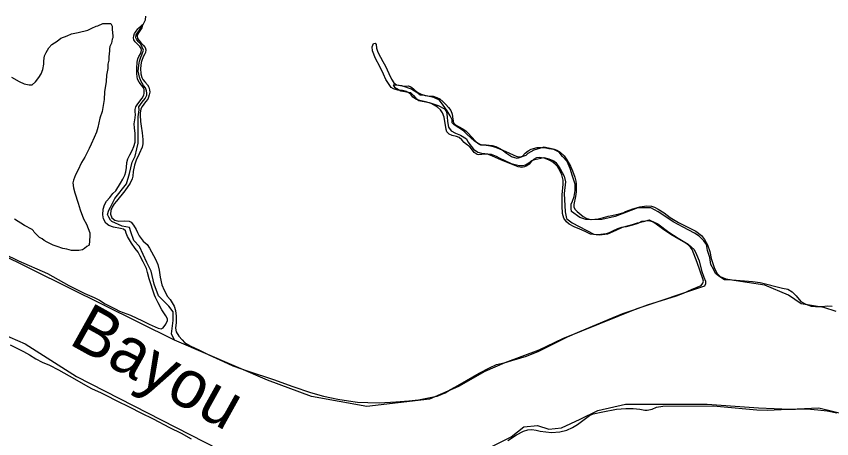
# Model space of a CAD drawing. Extents: x 3245246 to 3283090, y 806824 to 832173.
# Drawn here: x 3257179 to 3259157, y 828483 to 829509 of the extents above; entities that cross this region are included whole.
import ezdxf

# ---------------------------------------------------------------- set-up
doc = ezdxf.new("R2010")
doc.units = 0
for name, color, linetype in [('V-RIVR-IDEN', 7, 'Continuous'), ('V-SITE-VEGE', 7, 'Continuous'), ('V-TOPO-SHOR', 7, 'Continuous')]:
    doc.layers.add(name, color=color, linetype=linetype)

msp = doc.modelspace()

# ---------------------------------------------------------------- linework, layer by layer
at = {"layer": 'V-SITE-VEGE'}
for p, q in [((3257164.5, 828711.6), (3257196.8, 828695.2)), ((3257196.8, 828695.2), (3257211.6, 828686.9)), ((3257211.6, 828686.9), (3257226.5, 828676.9)), ((3257226.5, 828676.9), (3257242.1, 828668.9)), ((3257242.1, 828668.9), (3257260.2, 828661.6)), ((3257260.2, 828661.6), (3257282, 828650.6)), ((3257282, 828650.6), (3257307.6, 828635.8)), ((3257307.6, 828635.8), (3257354.6, 828609.5)), ((3257354.6, 828609.5), (3257361.4, 828605.2)), ((3257361.4, 828605.2), (3257385.3, 828594.4)), ((3257385.3, 828594.4), (3257398.3, 828588.1)), ((3257398.3, 828588.1), (3257421.9, 828575.7)), ((3257421.9, 828575.7), (3257454.4, 828559.5)), ((3257454.4, 828559.5), (3257481.7, 828546.5)), ((3258602.4, 828548.5), (3258635.1, 828554.7)), ((3258635.1, 828554.7), (3258658.2, 828556.7)), ((3258658.2, 828556.7), (3258675.5, 828556.7)), ((3258675.5, 828556.7), (3258691.6, 828554.7)), ((3258691.6, 828554.7), (3258703.6, 828552.8)), ((3258703.6, 828552.8), (3258709.6, 828552.6)), ((3258709.6, 828552.6), (3258721.4, 828555)), ((3258721.4, 828555), (3258732.6, 828560.1)), ((3258732.6, 828560.1), (3258747.5, 828562)), ((3258747.5, 828562), (3258870.4, 828562.9)), ((3258870.4, 828562.9), (3258887.3, 828561.9)), ((3258887.3, 828561.9), (3258975.4, 828553.7)), ((3258975.4, 828553.7), (3259001.3, 828552.8)), ((3259001.3, 828552.8), (3259017.5, 828553.4)), ((3259017.5, 828553.4), (3259052.1, 828555.3)), ((3259052.1, 828555.3), (3259069.6, 828555.2)), ((3259069.6, 828555.2), (3259097.2, 828556)), ((3259097.2, 828556), (3259123.7, 828553.4)), ((3259123.7, 828553.4), (3259145.9, 828550.7)), ((3259145.9, 828550.7), (3259169.4, 828545.9)), ((3257481.7, 828546.5), (3257511.6, 828531.2)), ((3257511.6, 828531.2), (3257551.1, 828510.3)), ((3258553.6, 828527.8), (3258569.8, 828539.5)), ((3258569.8, 828539.5), (3258578.7, 828543.5)), ((3258578.7, 828543.5), (3258602.4, 828548.5)), ((3257551.1, 828510.3), (3257579.2, 828496.4)), ((3258515.1, 828504.1), (3258528.9, 828510.6)), ((3258528.9, 828510.6), (3258540.7, 828518.1)), ((3258540.7, 828518.1), (3258553.6, 828527.8)), ((3257579.2, 828496.4), (3257603.7, 828483.2)), ((3258371.5, 828479), (3258392.5, 828492.5)), ((3258392.5, 828492.5), (3258409.6, 828501.6)), ((3258409.6, 828501.6), (3258419.9, 828504.5)), ((3258419.9, 828504.5), (3258429.9, 828505.6)), ((3258429.9, 828505.6), (3258440.1, 828504.3)), ((3258440.1, 828504.3), (3258450.3, 828501.6)), ((3258450.3, 828501.6), (3258477.7, 828498.4)), ((3258477.7, 828498.4), (3258498.1, 828500.2)), ((3258498.1, 828500.2), (3258515.1, 828504.1))]:
    msp.add_line(p, q, dxfattribs=at)
for points in [[(3257149.6, 828932.5), (3257184.8, 828915.3), (3257255.1, 828884.3), (3257307.1, 828855.1), (3257345.6, 828835.8), (3257368.1, 828826.6), (3257380.9, 828820), (3257395.3, 828811), (3257419.5, 828798.6), (3257429.5, 828793.1), (3257456.4, 828783.2), (3257485.5, 828769.4), (3257501.4, 828761.6), (3257523.5, 828751.4), (3257530.8, 828750.5), (3257535.3, 828752.2), (3257542.1, 828761.5), (3257546.2, 828770.1), (3257546.1, 828774.6), (3257542, 828781.6), (3257532.1, 828796.6), (3257523.2, 828813.1), (3257516.8, 828826.1), (3257514.3, 828831.7), (3257502, 828871.6), (3257497.8, 828886.9), (3257494.8, 828896.5), (3257486.8, 828912.7), (3257480.1, 828926.7), (3257474.8, 828936.8), (3257467.7, 828945.6), (3257458.8, 828958.4), (3257453.7, 828966.4), (3257449.4, 828974.2), (3257446.2, 828982.4), (3257444.1, 828988.6), (3257439.7, 828992.5), (3257432.1, 828994.1), (3257415.3, 828997), (3257403.7, 829000.8), (3257396.7, 829006.8), (3257391.1, 829017.6), (3257389.6, 829027), (3257389.7, 829040.6), (3257392.9, 829051.6), (3257398.1, 829060.3), (3257406.4, 829069.2), (3257413.7, 829078.8), (3257420.4, 829085.7), (3257431.9, 829103.8), (3257437.8, 829113.8), (3257442.4, 829123.5), (3257444.7, 829131.4), (3257446.7, 829141.8), (3257447.6, 829153.9), (3257450.2, 829163.5), (3257454.7, 829172.8), (3257460.3, 829183.3), (3257464.6, 829193.4), (3257467.3, 829203.4), (3257467.8, 829210.6), (3257467.7, 829224.6), (3257466.3, 829238.4), (3257465.5, 829248.1), (3257465.9, 829253.2), (3257467.6, 829262.7), (3257468.4, 829270.5), (3257467.7, 829276.9), (3257467.5, 829282.8), (3257469.3, 829289.2), (3257473.9, 829296.9), (3257484.5, 829310.1), (3257488.7, 829318), (3257489.8, 829323), (3257489.8, 829331), (3257488.6, 829335), (3257482.7, 829342.1), (3257477.2, 829349.1), (3257473.7, 829357), (3257471.6, 829369.3), (3257471.6, 829383.7), (3257472.4, 829398.1), (3257474.2, 829406.2), (3257476.5, 829412), (3257480.9, 829418.3), (3257482.2, 829422.7), (3257482.7, 829427.1), (3257482, 829431.3), (3257478.8, 829436.3), (3257470.6, 829444.1), (3257467.3, 829447.5), (3257464.7, 829452.5), (3257463.6, 829456.9), (3257464.3, 829461.7), (3257466.3, 829467.2), (3257468.8, 829471.1), (3257474.3, 829478.9), (3257484.7, 829488.8), (3257485, 829484.6), (3257483.9, 829481), (3257480.6, 829476.3), (3257475.9, 829468.9), (3257472.9, 829461.9), (3257473.5, 829455.7), (3257476.4, 829451.1), (3257480.9, 829446.5), (3257487.5, 829438.9), (3257491.8, 829433.6), (3257493.6, 829427.6), (3257492.9, 829421.7), (3257491.4, 829417.8), (3257487.9, 829412.5), (3257484.3, 829404.5), (3257482.2, 829396.8), (3257481, 829382.2), (3257481.2, 829370), (3257483.8, 829360.9), (3257486.4, 829355.7), (3257491.3, 829349.8), (3257497.7, 829342.8), (3257501, 829337), (3257502.7, 829330.6), (3257502.9, 829324.7), (3257501.9, 829318.4), (3257500.2, 829312.7), (3257498.3, 829307.8), (3257493.1, 829301.2), (3257484.3, 829290.2), (3257481.8, 829284.8), (3257480, 829274.4), (3257479.6, 829268.9), (3257480.4, 829253.9), (3257482, 829242.4), (3257484.9, 829226.2), (3257486.5, 829210.1), (3257486.2, 829199.5), (3257484.7, 829191.5), (3257477.2, 829175), (3257469.9, 829159.7), (3257466, 829148.1), (3257463, 829132.4), (3257462, 829120.9), (3257460.4, 829114.3), (3257455.8, 829104), (3257442.8, 829085.3), (3257422.6, 829060.4), (3257416.5, 829053.9), (3257412, 829045.9), (3257408.7, 829037.6), (3257407.7, 829028.4), (3257410.7, 829019.7), (3257418.3, 829013.8), (3257427.8, 829011.9), (3257441.2, 829012.8), (3257453.2, 829011.8), (3257458.1, 829009.4), (3257463.9, 829002.2), (3257469.8, 828991.6), (3257473.3, 828983.9), (3257477.4, 828975.9), (3257487.5, 828963.4), (3257496.8, 828955), (3257502.8, 828946.1), (3257516.9, 828919.5), (3257522.9, 828906.8), (3257526.2, 828893), (3257528.2, 828875.5), (3257532.6, 828857.4), (3257538.3, 828843.7), (3257546.5, 828828.9), (3257552.6, 828821.1), (3257562.6, 828805.2), (3257565.7, 828795), (3257567.3, 828781.3), (3257567.4, 828765.5), (3257565.9, 828751.7), (3257567.2, 828742.5), (3257573.7, 828732.2), (3257581.3, 828723.2), (3257587.6, 828716.8), (3257600.7, 828709.1), (3257623.5, 828698.2), (3257646.7, 828686.7), (3257682, 828670.9), (3257704.5, 828660.5), (3257741.6, 828647.1), (3257803.5, 828627.1), (3257850.3, 828610.2), (3257892.9, 828595.4), (3257924.8, 828586.8), (3257959.3, 828579.6), (3257985.4, 828575.5), (3258007.1, 828572.3), (3258032.1, 828570.9), (3258060.2, 828570.4), (3258099.9, 828573), (3258131.2, 828575.6), (3258155.2, 828578), (3258191.7, 828584.7), (3258200.3, 828586.9), (3258219.8, 828594.8), (3258232.6, 828602.6), (3258250.2, 828612.3), (3258271.4, 828624.8), (3258301.9, 828642.5), (3258327.3, 828655.6), (3258344.2, 828663.6), (3258362.6, 828667.7), (3258381.1, 828673.6), (3258416.6, 828684), (3258446.8, 828695.9), (3258516.8, 828730.5), (3258546.4, 828743.4), (3258627.3, 828777.3), (3258650.7, 828787.1), (3258681.8, 828798.3), (3258710.5, 828808.5), (3258780.6, 828830.7), (3258797.6, 828837), (3258817, 828845.5), (3258840.4, 828855.7), (3258845, 828860.8), (3258845.9, 828865.6), (3258845, 828871.3), (3258830.9, 828911.7), (3258818.9, 828942.6), (3258815, 828948.4), (3258810.1, 828953.3), (3258803.7, 828958.4), (3258786.7, 828968.1), (3258766.7, 828979.2), (3258750.2, 828990.3), (3258727.9, 829007.2), (3258722.6, 829010.2), (3258714.5, 829012.3), (3258705.9, 829012.1), (3258696, 829010.6), (3258686.7, 829006.3), (3258674.2, 829001.8), (3258658.6, 828997.9), (3258647.6, 828996.2), (3258637.4, 828993.3), (3258627.3, 828988.2), (3258617.2, 828983.4), (3258610.1, 828981.2), (3258597.4, 828979), (3258585.8, 828978.3), (3258572.2, 828980.5), (3258559.1, 828986.4), (3258546.1, 828992.6), (3258532.7, 828998), (3258520.1, 829004.6), (3258513.7, 829010.3), (3258507.3, 829019.1), (3258504.1, 829030.2), (3258503.3, 829048.9), (3258503.7, 829075.3), (3258505.6, 829101.8), (3258505.7, 829111.6), (3258502.8, 829124.2), (3258499.3, 829131.5), (3258492, 829144.4), (3258485.9, 829150.8), (3258478.3, 829156.7), (3258470, 829160.9), (3258459.8, 829164.6), (3258447.7, 829166.3), (3258440.8, 829165.2), (3258434, 829161.5), (3258427.6, 829154.7), (3258423.7, 829150), (3258417.9, 829145.8), (3258412, 829143.4), (3258405.7, 829142.3), (3258397, 829143.3), (3258356.7, 829159.6), (3258334.3, 829169.5), (3258324.6, 829173.4), (3258315.9, 829174.7), (3258301.4, 829173.1), (3258296.9, 829174), (3258290.3, 829178.2), (3258283.3, 829187.3), (3258279.1, 829192.3), (3258270.6, 829198.9), (3258266.1, 829203.2), (3258260.2, 829209.5), (3258253.6, 829214.6), (3258246.8, 829217.5), (3258236.4, 829219.6), (3258229.6, 829222.7), (3258224.1, 829228.7), (3258221.9, 829234.4), (3258217.2, 829264.2), (3258213.4, 829274.9), (3258208.7, 829281.9), (3258200.9, 829288.5), (3258187, 829296.9), (3258186, 829297.3), (3258174.9, 829300.7), (3258158.1, 829305), (3258150.5, 829307.2), (3258141.5, 829312.8), (3258137.2, 829318.6), (3258131.9, 829323.3), (3258125.6, 829326.5), (3258116.1, 829328.9), (3258105.2, 829329.8), (3258094.7, 829332.9), (3258089, 829336.2), (3258082.2, 829345.9), (3258076.1, 829355.7), (3258069.7, 829368.6), (3258061, 829387.4), (3258050.3, 829407.1), (3258043.1, 829425.2), (3258042.7, 829435), (3258045.9, 829443.1), (3258049.6, 829444.4), (3258052.5, 829440.5), (3258052.9, 829431.7), (3258056.4, 829421.9), (3258062.8, 829409.7), (3258068.5, 829399.8), (3258074.8, 829388.5), (3258082.8, 829370.8), (3258089.8, 829356.6), (3258094.9, 829347.9), (3258101.9, 829342.6), (3258119.9, 829340), (3258130.4, 829340.1), (3258136.4, 829338.1), (3258143.2, 829333.4), (3258147, 829329.2), (3258153.6, 829324.3), (3258161.8, 829319.9), (3258170.9, 829316.9), (3258177.2, 829316.4), (3258190.2, 829315), (3258199.6, 829312), (3258206.6, 829308.6), (3258214.2, 829302.4), (3258221.6, 829295.2), (3258227.5, 829288.1), (3258233.3, 829280.6), (3258236.8, 829271.5), (3258238, 829259.2), (3258239.9, 829250.5), (3258244.7, 829245.5), (3258262.9, 829236.2), (3258270.9, 829230.4), (3258274.6, 829226.6), (3258293.2, 829205.8), (3258298.8, 829201.1), (3258303.2, 829198.8), (3258311, 829197.1), (3258319.4, 829196.9), (3258334, 829195.6), (3258342.6, 829193.2), (3258350.4, 829189), (3258359.4, 829184.3), (3258374, 829178.1), (3258386.6, 829172.3), (3258396, 829168.2), (3258401.4, 829167.7), (3258407.4, 829169.9), (3258413.6, 829176.6), (3258420.9, 829182.4), (3258428.4, 829186.7), (3258442.8, 829190.3), (3258451.9, 829190.8), (3258463.6, 829189.6), (3258471, 829188.6), (3258483.8, 829186.8), (3258490.8, 829184), (3258498.8, 829179.5), (3258508.3, 829170.3), (3258514.6, 829161.1), (3258523.4, 829145.5), (3258528.3, 829133.9), (3258534.5, 829118.2), (3258537, 829108.5), (3258537.8, 829102), (3258537.3, 829083), (3258536.1, 829072), (3258531.9, 829052.3), (3258531.8, 829046.9), (3258534.2, 829041.2), (3258539.7, 829035.2), (3258554, 829022.7), (3258563.5, 829018), (3258572.1, 829016.1), (3258582.4, 829016.3), (3258590.7, 829017.6), (3258604, 829021), (3258615.1, 829024.1), (3258624.2, 829025.4), (3258641.4, 829029.8), (3258652.8, 829033.1), (3258657.3, 829034.8), (3258674.8, 829041.7), (3258691.8, 829046.6), (3258708.5, 829049.1), (3258720.3, 829048.4), (3258727.8, 829046.1), (3258736.7, 829041), (3258751.1, 829032.2), (3258765.1, 829020.9), (3258785.4, 829008.3), (3258808.3, 828997.2), (3258827.8, 828987.2), (3258841.3, 828976.8), (3258848.8, 828967.3), (3258856.3, 828954.3), (3258861.3, 828938.3), (3258865.1, 828921), (3258873.3, 828896.7), (3258879.5, 828884.3), (3258886.9, 828877.4), (3258900.2, 828871.8), (3258916, 828869.3), (3258965, 828865.1), (3258983.6, 828862.9), (3259038.3, 828849), (3259051.1, 828846.4), (3259061.6, 828840.4), (3259071.3, 828830.7), (3259082.1, 828816.9), (3259094.8, 828809.7), (3259107.5, 828805.3), (3259117.6, 828804.4), (3259133.6, 828804.7), (3259147.3, 828805.8), (3259158.3, 828805.1)], [(3257167.8, 829361.8), (3257186.4, 829351.3), (3257198.1, 829345.5), (3257210.9, 829343.2), (3257217.9, 829343.2), (3257226, 829350.1), (3257234.2, 829360.6), (3257240, 829369.9), (3257243.5, 829380.4), (3257245.8, 829393.2), (3257245.8, 829401.3), (3257248.1, 829413), (3257251.6, 829421.1), (3257258.6, 829432.7), (3257265.6, 829440.9), (3257278.4, 829449), (3257287.7, 829456), (3257302.8, 829461.8), (3257313.3, 829466.5), (3257329.6, 829470), (3257352.9, 829475.8), (3257362.2, 829480.4), (3257372.7, 829485.1), (3257377.3, 829486.3), (3257388.9, 829492.1), (3257408.7, 829492.1), (3257412.2, 829485.1), (3257412.2, 829476.9), (3257413.4, 829461.8), (3257413.4, 829457.2), (3257412.2, 829453.7), (3257409.9, 829444.4), (3257406.4, 829436.2), (3257405.2, 829430.4), (3257405.2, 829425.7), (3257404.1, 829410.6), (3257404.1, 829402.5), (3257401.7, 829393.2), (3257401.7, 829382.7), (3257398.2, 829366.4), (3257397.1, 829351.3), (3257393.6, 829325.7), (3257392.4, 829307.1), (3257387.7, 829278), (3257381.9, 829261.7), (3257377.3, 829239.6), (3257373.8, 829227.9), (3257368, 829215.1), (3257361, 829198.8), (3257356.3, 829188.4), (3257345.8, 829167.4), (3257337.7, 829154.6), (3257328.4, 829134.8), (3257322.6, 829124.4), (3257317.9, 829111.6), (3257316.7, 829104.6), (3257317.9, 829093), (3257321.4, 829080.2), (3257329.5, 829055.7), (3257334.2, 829039.4), (3257342.3, 829017.3), (3257349.3, 829004.5), (3257357.5, 828983.6), (3257357.5, 828975.4), (3257356.3, 828953.3), (3257350.5, 828949.8), (3257344.6, 828945.2), (3257340, 828941.7), (3257330.7, 828940.5), (3257313.2, 828940.5), (3257301.6, 828944), (3257292.3, 828945.2), (3257278.3, 828949.8), (3257269, 828953.3), (3257253.9, 828960.3), (3257246.9, 828965), (3257242.2, 828968.5), (3257235.3, 828971.9), (3257222.5, 828984.8), (3257221.3, 828988.2), (3257217.8, 828991.7), (3257199.2, 829001), (3257174.8, 829016.2)]]:
    msp.add_lwpolyline(points, dxfattribs=at)
at = {"layer": 'V-TOPO-SHOR'}
for points in [[(3257563.3, 828722.6), (3257556.2, 828738.3), (3257559.7, 828770.1), (3257559.7, 828791.3), (3257549.1, 828805.5), (3257524.4, 828830.2), (3257513.8, 828858.5), (3257506.7, 828890.3), (3257496.1, 828911.5), (3257478.4, 828950.4), (3257464.3, 828964.5), (3257457.2, 828985.8), (3257453.7, 828996.4), (3257436, 828999.9), (3257411.3, 829010.5), (3257407.7, 829014), (3257404.2, 829021.1), (3257400.7, 829028.2), (3257404.2, 829038.8), (3257407.7, 829045.9), (3257418.3, 829067.1), (3257446.6, 829102.4), (3257453.7, 829127.2), (3257460.7, 829155.4), (3257467.8, 829169.6), (3257471.4, 829187.3), (3257474.9, 829201.4), (3257474.9, 829219.1), (3257474.9, 829265.5), (3257477.5, 829282.3), (3257476.7, 829289.3), (3257484.6, 829300.8), (3257491.7, 829309.7), (3257496.1, 829317.6), (3257496.1, 829322.9), (3257495.2, 829328.2), (3257492.6, 829335.3), (3257488.1, 829341.5), (3257481.1, 829353), (3257478.4, 829361.8), (3257474.9, 829376), (3257475.8, 829383), (3257476.7, 829391), (3257478.4, 829400.7), (3257481.1, 829410.4), (3257483.7, 829415.7), (3257488.1, 829427.2), (3257481.1, 829441.4), (3257476.7, 829446.7), (3257471.4, 829452), (3257469.6, 829457.3), (3257470.5, 829464.3), (3257475.8, 829472.3), (3257480.2, 829479.4), (3257484.6, 829485.5), (3257487.3, 829489.1), (3257492.6, 829500.6), (3257493.4, 829509.4)], [(3258897.4, 828868.8), (3258883.5, 828877.7), (3258875, 828884.9), (3258871.4, 828893.3), (3258864.2, 828906.6), (3258861.8, 828923.4), (3258855.8, 828940.3), (3258853.4, 828954.7), (3258847.4, 828964.3), (3258835.4, 828975.1), (3258824.5, 828982.3), (3258796.9, 828996.8), (3258772.8, 829010), (3258754.8, 829022), (3258736.7, 829034.1), (3258718.7, 829043.7), (3258705.5, 829043.7), (3258687.4, 829043.7), (3258632.1, 829023.2), (3258599.6, 829016), (3258574.4, 829014.8), (3258561.1, 829016), (3258546.7, 829020.8), (3258526.3, 829035.3), (3258525.1, 829042.5), (3258525.1, 829053.3), (3258528.7, 829060.5), (3258532.3, 829071.3), (3258534.7, 829085.8), (3258534.7, 829101.4), (3258528.7, 829120.7), (3258522.7, 829139.9), (3258515.4, 829156.7), (3258504.6, 829168.8), (3258496.2, 829179.6), (3258481.8, 829186.8), (3258458.9, 829191.6), (3258434.9, 829184.4), (3258420.4, 829176), (3258415.6, 829171.2), (3258394, 829164), (3258380.7, 829167.6), (3258368.7, 829176), (3258357.9, 829184.4), (3258342.2, 829190.4), (3258330.2, 829194), (3258319.4, 829195.2), (3258306.2, 829196.4), (3258290.5, 829206), (3258272.5, 829222.9), (3258264.1, 829231.3), (3258253.2, 829238.5), (3258241.2, 829245.7), (3258236.4, 829250.5), (3258236.4, 829257.8), (3258231.6, 829267.4), (3258224.4, 829279.4), (3258214.8, 829293.8), (3258206.3, 829305.9), (3258195.5, 829310.7), (3258191.9, 829311.9), (3258181.1, 829314.3), (3258170.3, 829316.7), (3258159.4, 829317.9), (3258151, 829323.9), (3258143.8, 829328.7), (3258137.8, 829332.3), (3258114.9, 829340.7), (3258101.7, 829342), (3258093.3, 829342), (3258096.9, 829337.1), (3258112.5, 829328.7), (3258135.4, 829323.9), (3258142.6, 829316.7), (3258148.6, 829310.7), (3258155.8, 829304.7), (3258181.1, 829299.9), (3258202.7, 829292.6), (3258218.4, 829284.2), (3258223.2, 829277), (3258224.4, 829265), (3258225.6, 829254.2), (3258228, 829239.7), (3258234, 829231.3), (3258244.8, 829225.3), (3258256.9, 829220.5), (3258271.3, 829212.1), (3258274.9, 829204.8), (3258288.1, 829186.8), (3258299, 829179.6), (3258307.4, 829177.2), (3258331.4, 829174.8), (3258343.5, 829170), (3258350.7, 829165.2), (3258379.5, 829151.9), (3258392.8, 829148.3), (3258400, 829147.1), (3258408.4, 829147.1), (3258414.4, 829148.3), (3258422.8, 829153.1), (3258430, 829159.1), (3258437.3, 829161.5), (3258458.9, 829166.4), (3258470.9, 829162.8), (3258483, 829157.9), (3258487.8, 829154.3), (3258498.6, 829138.7), (3258508.2, 829120.7), (3258511.8, 829107.4), (3258508.2, 829078.6), (3258510.6, 829034.1), (3258514.2, 829018.4), (3258517.8, 829014.8), (3258527.5, 829007.6), (3258580.4, 828979.9), (3258593.6, 828978.7), (3258614.1, 828981.1), (3258634.5, 828989.6), (3258650.1, 828996.8), (3258674.2, 829004), (3258686.2, 829007.6), (3258700.7, 829011.2), (3258715.1, 829014.8), (3258717.5, 829013.6), (3258735.5, 829005.2), (3258762, 828984.8), (3258784.8, 828970.3), (3258808.9, 828955.9), (3258823.3, 828942.7), (3258829.3, 828930.6), (3258835.4, 828915), (3258841.4, 828892.1), (3258847.4, 828875.3), (3258851, 828865.7), (3258851, 828859.7), (3258848.7, 828853.6)], [(3258848.7, 828853.6), (3258684.2, 828798.7), (3258504.5, 828725.6), (3258446.6, 828698.2), (3258364.4, 828667.7), (3258315.6, 828646.4), (3258251.7, 828609.9), (3258181.6, 828579.4), (3258029.3, 828561.1), (3257895.3, 828585.5), (3257788.7, 828625.1), (3257563.3, 828722.6), (3256960.1, 829021.1)], [(3259168.5, 828792.6), (3259138.1, 828801.8), (3259083.2, 828810.9), (3259052.8, 828832.2), (3258994.9, 828856.6), (3258909.6, 828868.8), (3258897.4, 828868.8)], [(3257088.1, 828762.2), (3257200.8, 828713.4), (3257325.7, 828634.2), (3257669.9, 828457.6)], [(3258300.4, 828448.4), (3258379.6, 828488), (3258410.1, 828512.4), (3258443.6, 828515.4), (3258471, 828506.3), (3258501.5, 828509.4), (3258547.1, 828530.7), (3258589.8, 828552), (3258656.8, 828567.2), (3258726.9, 828567.2), (3258854.8, 828567.2), (3258979.7, 828558.1), (3259055.8, 828555), (3259125.9, 828558.1), (3259202, 828539.8)]]:
    msp.add_lwpolyline(points, dxfattribs=at)

# ---------------------------------------------------------------- texts
at = {"layer": 'V-RIVR-IDEN'}
msp.add_text('Bayou', height=116, rotation=330.9453, dxfattribs=at).set_placement((3257303.8, 828714.9))

doc.saveas('drawing.dxf')
